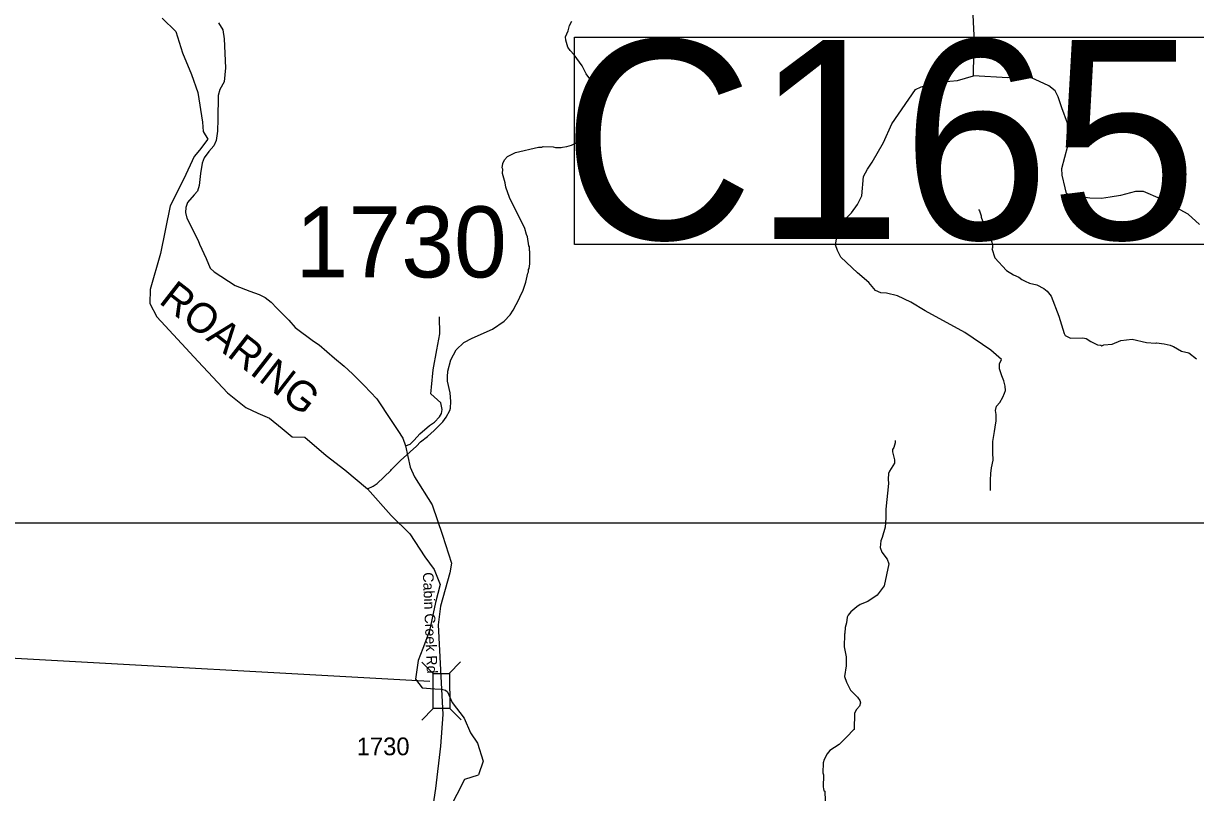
# Model space of a CAD drawing. Extents: x 1248089 to 1457196, y 820910 to 988753.
# Drawn here: x 1369172 to 1377423, y 939215 to 944628 of the extents above; entities that cross this region are included whole.
import ezdxf

# ---------------------------------------------------------------- set-up
doc = ezdxf.new("R2010")
doc.units = 0
for name, color, linetype in [('Exist Hydrographic Misc Water Feature', 7, 'Continuous'), ('Exist Hydrographic River Shore', 7, 'Continuous'), ('Exist Hydrographic River Shore Label', 7, 'Continuous'), ('Exist Road Non-System Type 51', 7, 'Continuous'), ('Exist Road Secondary Structure Standard Bridge CELL', 7, 'Continuous'), ('Exist Road Secondary Structure Standard Bridge Number Label', 7, 'Continuous'), ('Exist Road Secondary Type 51 Attributed', 7, 'Continuous'), ('Exist Road Secondary Type 51 Label', 7, 'Continuous'), ('Map Preparation Inset Cut Line', 7, 'Continuous'), ('Prop Guardrail Anchor Unit CELL', 7, 'Continuous'), ('Prop Lane Lines', 7, 'Continuous')]:
    doc.layers.add(name, color=color, linetype=linetype)

msp = doc.modelspace()

# ---------------------------------------------------------------- linework, layer by layer
at = {"layer": 'Exist Hydrographic Misc Water Feature'}
for points in [[(1373156.2, 944144.7), (1373155.2, 944185.1), (1373160.3, 944237), (1373133, 944273.6), (1373106.3, 944330.2), (1373050, 944407.4), (1373020.7, 944438), (1373005.2, 944460.4), (1372990.2, 944508.8), (1372988.7, 944532.8), (1373007.6, 944576.3), (1373016.4, 944612.1), (1373033.2, 944643.8)], [(1371594.3, 941352.4), (1371635.1, 941371.5), (1371662.3, 941391.1), (1371758.2, 941480.9), (1371762.5, 941488.8), (1371825.8, 941551.4), (1371938, 941652.8), (1371966.7, 941684.2), (1372017.5, 941721), (1372064.4, 941762), (1372125.7, 941824.6), (1372148.5, 941856.1), (1372173.5, 941903.5), (1372177.8, 941919.4), (1372180.9, 941967.4), (1372176.1, 942027.4), (1372158, 942109.9), (1372156.6, 942139.8), (1372159.4, 942179.8), (1372181.2, 942259.3), (1372218.8, 942330.4), (1372271.9, 942381.3), (1372330.5, 942413.9), (1372474, 942476.7), (1372555.2, 942532.8), (1372598.1, 942577.9), (1372620.8, 942609.4), (1372662.5, 942688.4), (1372671, 942712.2), (1372687.7, 942743.8), (1372709.2, 942807.4), (1372722.5, 942871), (1372726.7, 942878.9), (1372727, 942894.9), (1372731.2, 942902.8), (1372735.9, 942934.7), (1372737.8, 943022.7), (1372734, 943030.8), (1372734.5, 943054.8), (1372730.7, 943062.9), (1372720.1, 943127), (1372712.5, 943143.2), (1372701.3, 943183.4), (1372594, 943401.8), (1372567.7, 943474.4), (1372564.3, 943506.5), (1372545.7, 943570.9), (1372546.5, 943602.9), (1372542.7, 943611), (1372547.3, 943642.9), (1372557.8, 943666.6), (1372580.3, 943690.1), (1372637, 943718.8), (1372797.9, 943757.2), (1372821.9, 943756.7), (1372829.8, 943760.4), (1372901.8, 943758.9), (1372917.7, 943754.5), (1372957.7, 943753.6), (1372965.8, 943757.5), (1372997.9, 943760.7), (1373030.2, 943771.9), (1373078.7, 943796.8), (1373127.5, 943831.8), (1373166.4, 943876.9), (1373185.3, 943916.5), (1373188, 943948.4), (1373186.5, 943976.5), (1373157.3, 944103.1), (1373156.2, 944144.7)], [(1375895.7, 943317.6), (1375901.4, 943309.5), (1375914.6, 943273.1), (1375914.3, 943265.1), (1375936.8, 943200.6), (1375936.6, 943192.6), (1375978.8, 943119.6), (1375978.6, 943111.6), (1375988.2, 943091.3), (1375993.4, 943059.2), (1375993.1, 943047.2), (1375989, 943043.3), (1376011.4, 942978.7), (1376093.4, 942888.7), (1376140.6, 942857.5), (1376178.2, 942842.5), (1376199.8, 942826), (1376223.6, 942813.4), (1376255.2, 942800.6), (1376306.9, 942787.3), (1376354.3, 942762.2), (1376379.8, 942743.5), (1376407, 942708.8), (1376461.6, 942567.5), (1376498.7, 942446.5), (1376506.3, 942432.3), (1376514.2, 942426.1), (1376541.9, 942413.4), (1376630, 942415.2), (1376653.9, 942410.6), (1376685.3, 942389.8), (1376732.8, 942364.7), (1376756.8, 942364), (1376764.7, 942359.8), (1376778.8, 942365.5), (1376836.9, 942370), (1376897.6, 942396.5), (1376977.8, 942406.5), (1377077.2, 942382.1), (1377141.2, 942378.5), (1377149.2, 942380.2), (1377203, 942372.9), (1377244.8, 942363.8), (1377260.6, 942355.4), (1377268.6, 942355.2), (1377323.9, 942321.9), (1377375.5, 942308.6), (1377429.1, 942268.4)], [(1375308.3, 941692), (1375308, 941676), (1375299.2, 941644.2), (1375290.8, 941628.4), (1375290.5, 941612.4), (1375305, 941556), (1375304.5, 941532), (1375269.1, 941477), (1375262.8, 941461.1), (1375259.8, 941421.2), (1375261, 941389.1), (1375243.3, 941210.3), (1375243.2, 941145.5), (1375237.7, 941081.6), (1375216.3, 941010.1), (1375207.3, 940986.4), (1375202.2, 940938.5), (1375215.4, 940906.2), (1375252.2, 940857.3), (1375263.4, 940825), (1375231.7, 940669.8), (1375182.1, 940603), (1375117.1, 940560.6), (1375062.5, 940538), (1375038.2, 940522.6), (1374997.2, 940487.6), (1374978.7, 940464), (1374970.3, 940448.2), (1374965.4, 940408.4), (1374956.5, 940376.6), (1374955.6, 940336.6), (1374951.4, 940328.7), (1374949.3, 940240.7), (1374964.2, 940170), (1374963.4, 940107.6), (1374952.3, 940032.6), (1374965.4, 939992.3), (1374994, 939935.6), (1375042.8, 939886.3), (1375060.2, 939861.9), (1375063.8, 939845.8), (1375057.2, 939822), (1375036.6, 939798.5), (1375022.1, 939774.9), (1375019.3, 939658.9), (1375014.3, 939656.6), (1374969.1, 939606.5), (1374914.1, 939552.9), (1374849.7, 939511.1), (1374831.2, 939487.6), (1374810.1, 939448.1), (1374801.6, 939424.3), (1374799.9, 939354.3), (1374803.6, 939340.2), (1374801.4, 939252.3), (1374805.3, 939244.2), (1374806.9, 939226.1), (1374812.8, 939224), (1374815.2, 939155.9)]]:
    msp.add_lwpolyline(points, dxfattribs=at)
at = {"layer": 'Exist Hydrographic River Shore'}
for points in [[(1370149, 944664.8), (1370245.9, 944571), (1370292.8, 944420.9), (1370355.3, 944267.7), (1370399, 944142.6), (1370433.4, 943933.1), (1370436.4, 943866.2), (1370470.8, 943813), (1370411.4, 943734.9), (1370373.9, 943691.1), (1370302, 943534.7), (1370205.2, 943344), (1370136.4, 943009.4), (1370064.9, 942754.5), (1370061.8, 942657.5), (1370111.8, 942563.7), (1370402.4, 942247.9), (1370608.6, 942029), (1370738.2, 941924.6), (1370822.6, 941883.9), (1370903.8, 941849.5), (1370994.4, 941777.6), (1371063.2, 941718.2), (1371153.8, 941715.1), (1371303.8, 941586.9), (1371435, 941486.8), (1371594.3, 941352.4), (1371760, 941164.7), (1371891.2, 941036.5), (1371997.4, 940873.9), (1372062.4, 940784.8), (1372106.2, 940678.4), (1372071.8, 940553.4), (1372031.2, 940353.2), (1371984.3, 940228.1), (1371950.9, 940145.2), (1371931.3, 940012.5), (1371978.2, 939953.1), (1372068.7, 939945.2), (1372114.8, 939943.4)], [(1372114.8, 939943.4), (1372143.8, 939934.6), (1372156.4, 939924.5), (1372190.7, 939848.2), (1372275.2, 939738.9), (1372318.7, 939635.6), (1372368.7, 939563.7), (1372409.3, 939435.5), (1372376.7, 939340.5)], [(1372171.5, 939099), (1372280.1, 939310.3), (1372376.7, 939340.5)]]:
    msp.add_lwpolyline(points, dxfattribs=at)
at = {"layer": 'Exist Road Non-System Type 51'}
for points in [[(1375860.2, 944258.3), (1375862.8, 944416.5), (1375865.5, 944542.4), (1375854.8, 944735.4), (1375841.4, 944845.3), (1375833.4, 944896.3), (1375811.9, 944933.8), (1375763.7, 944947.2), (1375704.8, 945003.5), (1375635.2, 945065.1), (1375525.3, 945164.3), (1375471.8, 945204.5), (1375423.6, 945220.6), (1375359.3, 945242), (1375297.7, 945306.4)], [(1375981.5, 942329), (1375799.4, 942452.3), (1375520.8, 942605.1), (1375419, 942666.7), (1375325.3, 942709.6), (1375247.6, 942728.4), (1375207.4, 942731.1), (1375169.9, 942747.2), (1375124.4, 942803.5), (1375044, 942873.1), (1374926.7, 942981.8), (1374902.6, 943030), (1374889.2, 943070.2), (1374897.2, 943123.8), (1374924, 943193.5), (1374958.8, 943252.5), (1375001.7, 943295.4), (1375044.5, 943354.4), (1375074, 943413.3), (1375084.7, 943550), (1375113.9, 943602.5), (1375146, 943650.7), (1375226.4, 943790.1), (1375285.3, 943921.4), (1375451.4, 944162.7), (1375491.6, 944181.4), (1375555.8, 944197.5), (1375638.9, 944216.3), (1375748.7, 944227), (1375860.2, 944258.3)], [(1377450.5, 943213.8), (1377370.2, 943286.2), (1377289.8, 943329.1), (1377177.3, 943393.4), (1377056.8, 943444.3), (1377000.6, 943444.3), (1376896.1, 943417.5), (1376821.1, 943404.1), (1376762.2, 943396.1), (1376679.1, 943398.8), (1376612.2, 943406.8), (1376574.7, 943404.1), (1376515.7, 943430.9), (1376505, 943471.2), (1376483.6, 943559.6), (1376480.9, 943607.9), (1376523.8, 943766), (1376521.1, 943926.8), (1376480.9, 944034.1), (1376456.8, 944111.8), (1376436, 944153.8), (1376390.5, 944188.6), (1376293.7, 944232.4), (1376250.8, 944251.2), (1376100.8, 944245.8), (1375860.2, 944258.3)], [(1371861.3, 941655.4), (1371894.2, 941667.6), (1371922.3, 941695.7), (1371963, 941739.5), (1372031.7, 941798.9), (1372066.1, 941820.8), (1372100.4, 941858.3), (1372116.1, 941883.3), (1372119.2, 941911.5), (1372109.8, 941958.4), (1372041.1, 942020.9), (1372044.2, 942067.8), (1372056.7, 942189.8), (1372081.7, 942330.5), (1372103.6, 942443.1), (1372100.4, 942561.9)], [(1375980.4, 941341.7), (1375980.8, 941363.1), (1375979.8, 941413.2), (1375982.7, 941461.1), (1375987.5, 941501.1), (1375998.6, 941554.9), (1375995.7, 941609), (1375997.3, 941685), (1376008.7, 941754.8), (1376013.3, 941786.8), (1376020.2, 941830.6), (1376019.1, 941874.7), (1376015.7, 941904.8), (1376022.3, 941934.7), (1376044.8, 941960.2), (1376067.6, 941997.8), (1376078.2, 942025.6), (1376084.5, 942043.5), (1376083.2, 942075.5), (1376073.9, 942111.8), (1376058.6, 942148.1), (1376043.6, 942196.4), (1376044.3, 942232.4), (1376056.5, 942262), (1375981.5, 942329)]]:
    msp.add_lwpolyline(points, dxfattribs=at)
at = {"layer": 'Exist Road Secondary Structure Standard Bridge CELL'}
for p, q in [((1372057.1, 940053.5), (1371976.8, 940133.3)), ((1372170.3, 940053.9), (1372250, 940134.2)), ((1372253.5, 939726.3), (1372173.2, 939806)), ((1371977.7, 939725.3), (1372057.4, 939805.6))]:
    msp.add_line(p, q, dxfattribs=at)
msp.add_lwpolyline([(1372057.4, 939805.6), (1372056.6, 940053.5), (1372172.4, 940053.9), (1372173.2, 939806)], close=True, dxfattribs=at)
at = {"layer": 'Exist Road Secondary Structure Standard Bridge Number Label'}
msp.add_line((1372032.1, 939995.5), (1368881, 940172.2), dxfattribs=at)
at = {"layer": 'Exist Road Secondary Type 51 Attributed'}
for points in [[(1370545.6, 944631), (1370576.9, 944582.2), (1370585.8, 944519.1), (1370594.5, 944316.1), (1370584.5, 944215.8), (1370554.4, 944163.2), (1370541.9, 944120.5), (1370540.8, 943953.6), (1370538.3, 943868.4), (1370528.3, 943804.5), (1370512, 943766.9), (1370476.9, 943726.8), (1370445.6, 943682.9), (1370430.6, 943645.3), (1370418.2, 943572.1), (1370409.4, 943486.9), (1370396.9, 943446.8), (1370374.3, 943420.5), (1370326.7, 943367.8), (1370315.5, 943331.5), (1370314.2, 943297.6), (1370321.7, 943257.5), (1370401.7, 943100.3), (1370411.7, 943074.5), (1370458.1, 942973.7), (1370486.9, 942906), (1370514.4, 942878.5), (1370661.5, 942783.7), (1370765.5, 942742.4), (1370831.8, 942719.8), (1370873.2, 942698.5), (1370915.7, 942665.9), (1370955.8, 942623.3), (1371041, 942539.3), (1371086.1, 942487.9), (1371214.7, 942390.8), (1371253.7, 942365), (1371362.9, 942271.3), (1371431.1, 942214.7), (1371487.8, 942161.9), (1371571, 942078.6), (1371659.5, 941984.9), (1371761.7, 941832.4), (1371806.8, 941763.5), (1371841.8, 941709.6), (1371861.3, 941655.4), (1371893.6, 941505.7), (1371924.9, 941438), (1372049.7, 941240.1), (1372122.6, 941026.6), (1372185, 940828.7), (1372174.6, 940761), (1372107, 940526.7), (1372091.3, 940396.5), (1372114.8, 939943.4)], [(1372114.8, 939943.4), (1372125.2, 939763.7), (1372107, 939542.4), (1372073.1, 939242.9), (1372049.7, 939089.3), (1372036.7, 939019), (1372044.5, 938943.5)]]:
    msp.add_lwpolyline(points, dxfattribs=at)
at = {"layer": 'Map Preparation Inset Cut Line'}
msp.add_lwpolyline([(1388709.5, 913085.2), (1313026.2, 913085.2), (1313026.2, 941112.2), (1388709.5, 941112.2)], close=True, dxfattribs=at)
at = {"layer": 'Prop Guardrail Anchor Unit CELL'}
msp.add_lwpolyline([(1373051.5, 944530.8), (1378183, 944530.8), (1378183, 943070.9), (1373051.5, 943070.9)], close=True, dxfattribs=at)

# ---------------------------------------------------------------- texts
at = {"layer": 'Exist Hydrographic River Shore Label'}
msp.add_text('ROARING', height=210, rotation=322.06597, dxfattribs=at).set_placement((1370117.9, 942664.6))
at = {"layer": 'Exist Road Secondary Type 51 Label'}
msp.add_text('Cabin Creek Rd', height=75, rotation=272.35376, dxfattribs=at).set_placement((1371983.5, 940764))
at = {"layer": 'Prop Guardrail Anchor Unit CELL'}
msp.add_text('C165', height=1400, dxfattribs=at).set_placement((1372962.8, 943109.9))
at = {"layer": 'Prop Lane Lines'}
for height, p in [(500, (1371087.7, 942840.2)), (125, (1371518.5, 939477.5))]:
    msp.add_text('1730', height=height, dxfattribs=at).set_placement(p)

doc.saveas('drawing.dxf')
